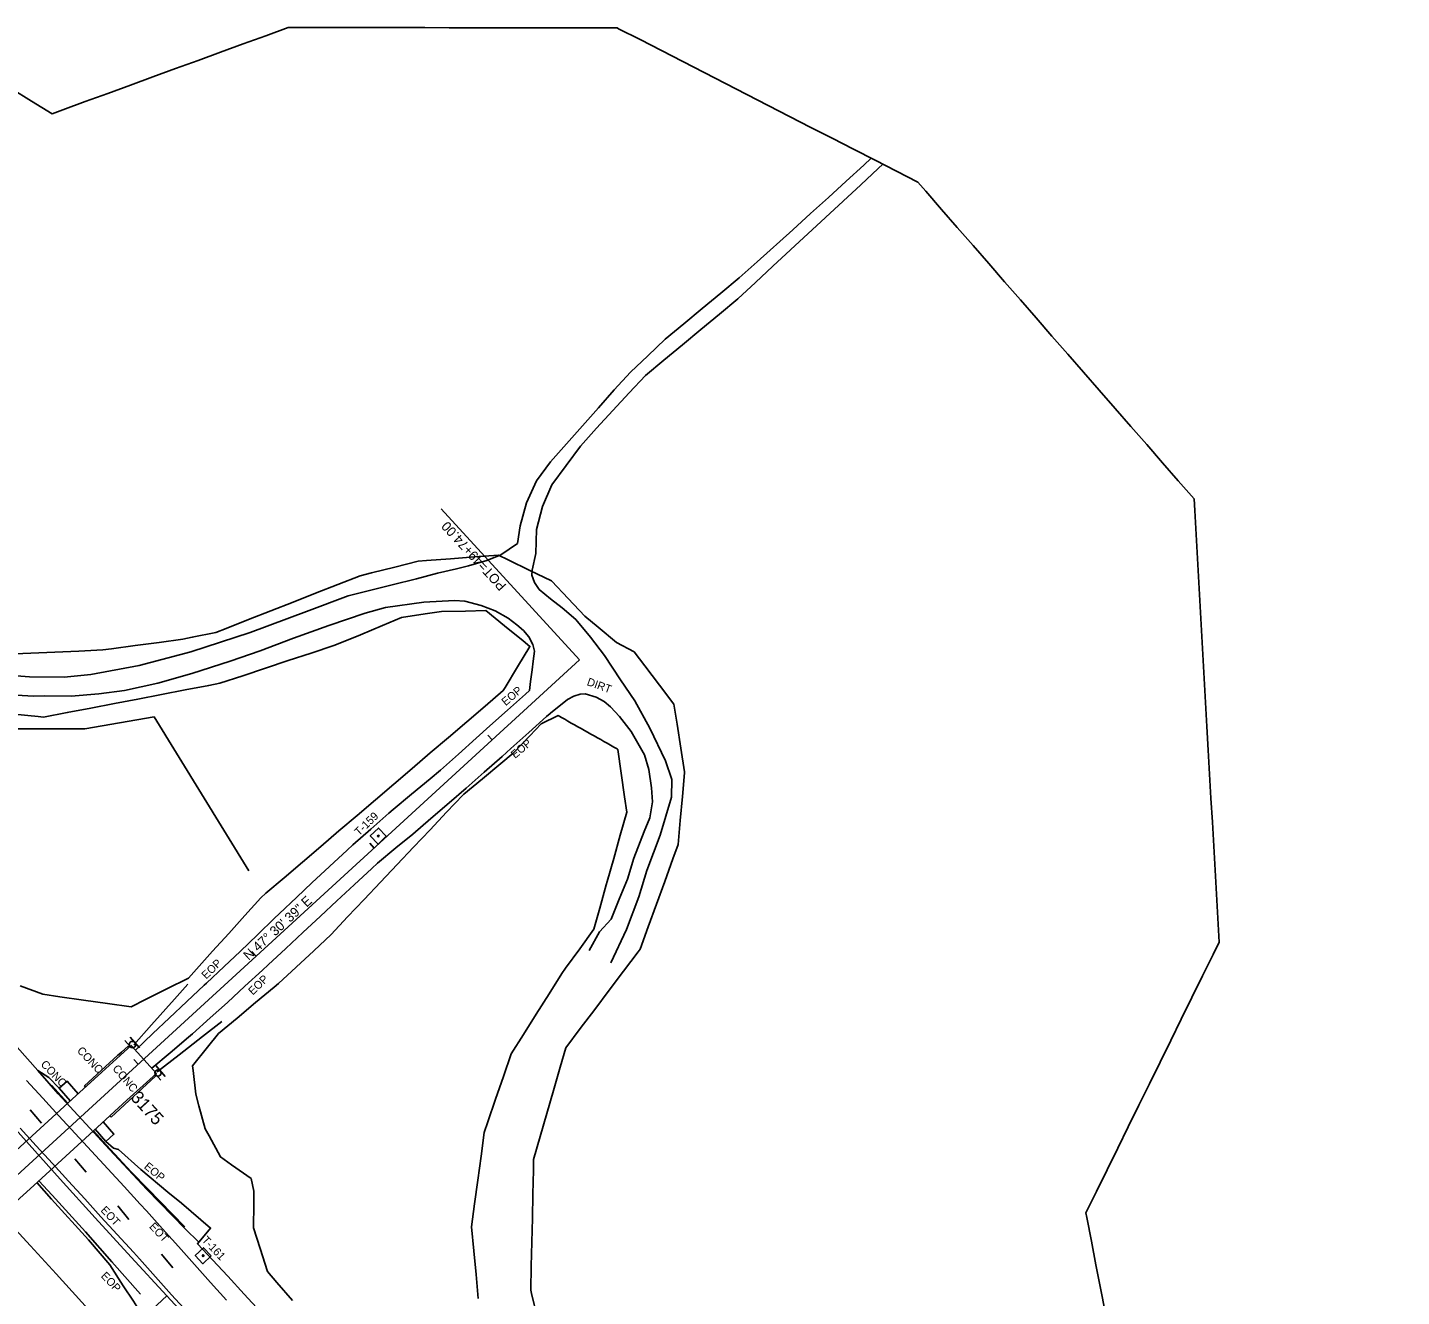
# Model space of a CAD drawing. Extents: x 2132221 to 2141942, y 535736 to 547298.
# Drawn here: x 2136113 to 2136972, y 543005 to 543797 of the extents above; entities that cross this region are included whole.
import ezdxf

# ---------------------------------------------------------------- set-up
doc = ezdxf.new("R2010")
doc.units = 0
for name, color, linetype in [('RD_EX_BldgApp', 7, 'Continuous'), ('RD_EX_Bridge', 7, 'Continuous'), ('RD_EX_Bridge_txCode', 7, 'Continuous'), ('RD_EX_Conc', 7, 'Continuous'), ('RD_EX_Conc_txCode', 7, 'Continuous'), ('RD_EX_Driveway', 7, 'Continuous'), ('RD_EX_Fence_Other', 7, 'Continuous'), ('RD_EX_GuardRail', 7, 'Continuous'), ('RD_EX_Misc', 7, 'Continuous'), ('RD_EX_Misc_txCode', 7, 'Continuous'), ('RD_EX_Road', 7, 'Continuous'), ('RD_EX_Road_txCode', 7, 'Continuous'), ('RD_EX_VEG', 7, 'Continuous'), ('RD_HC_Cl', 7, 'Continuous'), ('RD_HC_Data', 7, 'Continuous'), ('RD_HC_Data_Tic', 7, 'Continuous'), ('RD_HC_Survey', 7, 'Continuous'), ('RD_HC_Survey_txCode', 7, 'Continuous'), ('RD_HC_TX_Sta50', 7, 'Continuous'), ('TOPO_E_TLIML-Line', 7, 'Continuous')]:
    doc.layers.add(name, color=color, linetype=linetype)

msp = doc.modelspace()

# ---------------------------------------------------------------- linework, layer by layer
at = {"layer": 'RD_EX_BldgApp'}
for p, q in [((2136183.24, 543160), (2136177.31, 543166.76)), ((2136199.15, 543142.18), (2136193.33, 543149.05))]:
    msp.add_line(p, q, dxfattribs=at)
for centre in [(2136178.74, 543162.06), (2136194.69, 543144.32)]:
    msp.add_circle(centre, 2, dxfattribs=at)
at = {"layer": 'RD_EX_Bridge'}
for p, q in [((2136173.89, 543164.55), (2136177.23, 543160.97)), ((2136193.18, 543143.61), (2136196.57, 543139.86))]:
    msp.add_line(p, q, dxfattribs=at)
msp.add_lwpolyline([(2136193.68, 543144.07), (2136175.22, 543127.4), (2136156.9, 543110.48), (2136137.15, 543092.41), (2136117.1, 543074.1), (2136097.08, 543055.86), (2136077.3, 543037.76), (2136057.22, 543019.33), (2136037.23, 543001.11), (2136019.11, 542984.53), (2136000.71, 542967.64), (2135984.78, 542984.82), (2136003.22, 543001.71), (2136021.59, 543018.53), (2136041.56, 543036.86), (2136061.61, 543055.13), (2136081.34, 543073.08), (2136101.12, 543091.33), (2136121.02, 543109.6), (2136141.1, 543127.98), (2136159.66, 543144.89), (2136177.9, 543161.59)], close=True, dxfattribs=at)
at = {"layer": 'RD_EX_Conc'}
for points in [[(2136149.41, 543135.55), (2136148.82, 543136.25), (2136169.68, 543155.39), (2136170.45, 543156.1), (2136171.86, 543157.39), (2136175.98, 543161.17)], [(2136176.65, 543160.44), (2136175.98, 543161.17)], [(2136132.97, 543134.79), (2136138.01, 543139.12), (2136144.83, 543131.38)], [(2136165.42, 543116.73), (2136193.07, 543142.36), (2136192.5, 543143)], [(2136160.4, 543113.72), (2136167.17, 543106.04), (2136162.22, 543101.6)], [(2136165.42, 543116.73), (2136164.65, 543117.63)]]:
    msp.add_lwpolyline(points, dxfattribs=at)
at = {"layer": 'RD_EX_Driveway'}
for points in [[(2136640.37, 543715.64), (2136635.74, 543711.43), (2136624.64, 543701.34), (2136613.54, 543691.25), (2136602.44, 543681.16), (2136591.34, 543671.07), (2136569.14, 543650.89), (2136557.81, 543641.06), (2136546.26, 543631.49), (2136534.71, 543621.92), (2136523.17, 543612.34), (2136511.63, 543602.75), (2136500.81, 543592.37), (2136489.98, 543581.99), (2136479.78, 543571.01), (2136469.84, 543559.77), (2136459.9, 543548.53), (2136449.97, 543537.3), (2136440.03, 543526.06), (2136431.19, 543514.11), (2136425, 543500.45), (2136420.95, 543486.07), (2136419.34, 543474.95)], [(2136430.73, 543468.77), (2136431.08, 543483.72), (2136434.97, 543498.21), (2136440.86, 543511.73), (2136449.82, 543523.76), (2136458.77, 543535.8), (2136468.58, 543547.12), (2136478.81, 543558.09), (2136489.04, 543569.06), (2136499.27, 543580.03), (2136510.83, 543589.58), (2136522.39, 543599.14), (2136533.95, 543608.7), (2136545.52, 543618.25), (2136556.99, 543627.9), (2136567.96, 543638.06), (2136578.92, 543648.23), (2136589.88, 543658.39), (2136611.81, 543678.72), (2136622.77, 543688.88), (2136633.74, 543699.05), (2136644.7, 543709.21), (2136647.62, 543711.92)]]:
    msp.add_lwpolyline(points, dxfattribs=at)
at = {"layer": 'RD_EX_Fence_Other'}
msp.add_lwpolyline([(2135995.12, 543384.2), (2136048.83, 543367.47), (2136104.6, 543359.2), (2136149.03, 543359.37), (2136192.31, 543366.7), (2136251.44, 543270.66)], dxfattribs=at)
at = {"layer": 'RD_EX_GuardRail'}
for points in [[(2136213.39, 543199.84), (2136205, 543190.52), (2136190.56, 543174.46), (2136179.69, 543162)], [(2136194.21, 543145.03), (2136207.9, 543155.74), (2136222.46, 543167.05), (2136234.66, 543176.46)], [(2136138.45, 543125.56), (2136128.19, 543136.79)], [(2136211.43, 543048.13), (2136188.39, 543071.91), (2136178.02, 543082.64), (2136162.57, 543099.16), (2136154.36, 543108.15)], [(2136120.35, 543077.06), (2136128.63, 543067.93), (2136149.49, 543045.04), (2136165.91, 543026.39), (2136183.76, 543006.24)]]:
    msp.add_lwpolyline(points, dxfattribs=at)
at = {"layer": 'RD_EX_Misc'}
for p, q in [((2136114.88, 543121.34), (2136121.9, 543112.89)), ((2136142.83, 543090.73), (2136149.85, 543082.28)), ((2136169.55, 543061.29), (2136176.57, 543052.84)), ((2136196.98, 543031.14), (2136204, 543022.69))]:
    msp.add_line(p, q, dxfattribs=at)
for points in [[(2136112.54, 543139.57), (2136122.7, 543128.53), (2136132.86, 543117.49), (2136143.01, 543106.46), (2136153.17, 543095.42), (2136163.33, 543084.38), (2136173.49, 543073.35), (2136183.65, 543062.31), (2136187.45, 543058.18), (2136197.47, 543047.02), (2136207.49, 543035.85), (2136217.51, 543024.69), (2136227.53, 543013.53), (2136237.55, 543002.36)], [(2136108.53, 543109.93), (2136118.64, 543098.86), (2136128.76, 543087.78), (2136138.87, 543076.7), (2136148.99, 543065.62), (2136159.1, 543054.54), (2136169.21, 543043.47), (2136179.33, 543032.39), (2136183.18, 543028.16), (2136193.21, 543017.01), (2136203.24, 543005.86), (2136213.27, 542994.7)]]:
    msp.add_lwpolyline(points, dxfattribs=at)
at = {"layer": 'RD_EX_Road'}
for points in [[(2136139.92, 543126.9), (2136132.97, 543134.79), (2136126.46, 543141.43), (2136119.61, 543145.97), (2136106.75, 543160.44), (2136092.87, 543175.54), (2136069.64, 543201.25), (2136047.83, 543225.01), (2136026.13, 543248.75), (2135997.77, 543279.74), (2135976.21, 543302.94), (2135956.47, 543324.6), (2135938.3, 543344.31), (2135914.49, 543369.99), (2135894.88, 543391.11), (2135878.91, 543408.82), (2135859.8, 543429.43), (2135841.19, 543449.24), (2135822.8, 543469.03), (2135809.12, 543483.98), (2135792.45, 543501.64), (2135773.96, 543521.48), (2135757.73, 543538.48), (2135742.49, 543554.63)], [(2136340.93, 543449.13), (2136356.13, 543453.08), (2136369.24, 543456.46), (2136381.17, 543459.2), (2136388.6, 543461.15), (2136400.07, 543464.48), (2136408.85, 543467.89), (2136419.34, 543474.95)], [(2136430.73, 543468.77), (2136428.53, 543458.45), (2136428.24, 543455.28), (2136429.94, 543450.6), (2136432.9, 543446.28), (2136439.91, 543440.53), (2136447.21, 543434.78), (2136455.73, 543427.54), (2136464.85, 543416.48), (2136473.63, 543405.19), (2136483.6, 543389.87), (2136492.57, 543376.79), (2136502, 543359.65), (2136511.87, 543339.36), (2136515.63, 543327.73)], [(2136340.93, 543449.13), (2136313.55, 543442.31), (2136287.39, 543432.52), (2136252.31, 543419.37), (2136215.24, 543407.43), (2136183.04, 543398.77), (2136152.85, 543393.24), (2136136.18, 543391.65), (2136114.35, 543391.75), (2136089.88, 543393.67), (2136064.85, 543398.05), (2136046.39, 543403.21), (2136028.22, 543409.47)], [(2136095.39, 543380.98), (2136116.89, 543379.73), (2136123.84, 543379.81), (2136140.51, 543379.62), (2136157.8, 543381.14), (2136173.77, 543383.28), (2136194.57, 543387.74), (2136215.91, 543393.82), (2136239.7, 543401.56), (2136258.63, 543408.1), (2136279.39, 543415.98), (2136301.5, 543423.82), (2136324.13, 543431.5), (2136336.76, 543434.99), (2136360.86, 543438.44), (2136379.98, 543439.52), (2136386.42, 543438.95), (2136396.51, 543436.39), (2136405.33, 543432.91), (2136413.39, 543428.34), (2136418.96, 543424.32), (2136423.05, 543420.78), (2136426.45, 543416.78), (2136428.96, 543411.93), (2136429.9, 543407.76), (2136429.19, 543401.47), (2136428.51, 543396.23), (2136427.42, 543388.84), (2136426.83, 543383.22)], [(2136180.61, 543158.58), (2136191.46, 543168.9), (2136201.72, 543178.66), (2136212.66, 543188.91), (2136223.61, 543199.15), (2136225.05, 543200.49), (2136235.97, 543210.75), (2136246, 543220.18), (2136256.78, 543230.59), (2136267.55, 543241), (2136270.45, 543243.8), (2136281.37, 543254.06), (2136290.91, 543263.02), (2136301.88, 543273.21), (2136312.85, 543283.4), (2136316.51, 543286.81), (2136327.75, 543296.7), (2136338.98, 543306.58), (2136341.64, 543308.92), (2136353.18, 543318.46), (2136364.72, 543328.01), (2136371.26, 543333.41), (2136382.38, 543343.43), (2136393.5, 543353.45), (2136401.99, 543361.1), (2136413.16, 543371.05), (2136424.33, 543381), (2136426.83, 543383.22)], [(2136439.86, 543369.07), (2136450.56, 543377.52), (2136454.43, 543379.68), (2136458.47, 543380.96), (2136461.61, 543381.2), (2136468.44, 543379.03), (2136473.37, 543376.28), (2136477.47, 543373.13), (2136483.13, 543366.94), (2136490.42, 543357.72), (2136498.72, 543342.97), (2136501.45, 543333.93), (2136502.95, 543322.48)], [(2136190.78, 543147.29), (2136202.23, 543156.94), (2136213.68, 543166.6), (2136216.17, 543168.7), (2136227.34, 543178.71), (2136238.04, 543188.31), (2136249.06, 543198.46), (2136260.08, 543208.62), (2136263.59, 543211.86), (2136274.54, 543222.09), (2136285.24, 543232.1), (2136296.18, 543242.33), (2136306.34, 543251.82), (2136317.37, 543261.95), (2136328.4, 543272.08), (2136331.89, 543275.28), (2136343.4, 543284.86), (2136353.87, 543293.58), (2136365.21, 543303.35), (2136376.54, 543313.13), (2136387.18, 543322.3), (2136398.41, 543332.18), (2136409.64, 543342.07), (2136415.22, 543346.98), (2136426.35, 543356.97), (2136437.48, 543366.96), (2136439.62, 543368.88), (2136439.86, 543369.07)], [(2136515.63, 543327.73), (2136515.52, 543316.53), (2136508.37, 543292.87), (2136500.17, 543270.82), (2136495.04, 543254.32), (2136487.34, 543234.04), (2136477.58, 543213.14)], [(2136464.03, 543220.75), (2136470.54, 543232.44), (2136477.93, 543240.3), (2136482.88, 543252.82), (2136488.07, 543265.4), (2136492.06, 543278.42), (2136498.52, 543295.08), (2136501.9, 543303.7), (2136503.61, 543313.77), (2136502.95, 543322.48)], [(2136119.61, 543145.97), (2136132.3, 543131.25), (2136164.42, 543096.51), (2136187.8, 543071.54), (2136211.76, 543046.89), (2136220.19, 543038.65)], [(2136092.92, 543123.13), (2136133.67, 543078.07), (2136155.38, 543053.88), (2136177.97, 543029.25), (2136200.32, 543005.2)], [(2136238.38, 543017.32), (2136219.36, 543037.68), (2136220.19, 543038.65), (2136222.52, 543041.32), (2136227.52, 543047.44), (2136209.47, 543063.1), (2136200.94, 543069.8), (2136184.05, 543084.12), (2136170.08, 543096.51), (2136166.99, 543097.44), (2136162.22, 543101.6), (2136155.51, 543109.21)], [(2136119.06, 543075.88), (2136128.24, 543065.6), (2136151.36, 543040.06), (2136164.66, 543024.42), (2136173.05, 543011.31), (2136179.43, 543001.82), (2136183.67, 542995.1), (2136186.67, 542992.27), (2136194.21, 542999.57), (2136200.32, 543005.2), (2136210.45, 542994.01)], [(2136238.38, 543017.32), (2136248.52, 543006.27), (2136258.66, 542995.21)]]:
    msp.add_lwpolyline(points, dxfattribs=at)
at = {"layer": 'RD_EX_VEG'}
for points in [[(2136481.2, 543413.27), (2136469.64, 543422.84), (2136461.29, 543429.75), (2136450.99, 543440.66), (2136440.69, 543451.57), (2136440.53, 543451.74), (2136427.03, 543458.28), (2136413.53, 543464.81), (2136407.41, 543467.77), (2136392.45, 543466.64), (2136377.5, 543465.5), (2136362.54, 543464.36), (2136357.2, 543463.96), (2136342.64, 543460.33), (2136328.09, 543456.71), (2136321.02, 543454.95), (2136307.06, 543449.46), (2136293.1, 543443.98), (2136279.14, 543438.5), (2136265.18, 543433.01), (2136251.22, 543427.53), (2136237.25, 543422.05), (2136230.82, 543419.52), (2136216.14, 543416.47), (2136210.22, 543415.25), (2136195.35, 543413.25), (2136180.49, 543411.24), (2136165.62, 543409.24), (2136160.31, 543408.53), (2136145.32, 543407.89), (2136130.34, 543407.25), (2136115.35, 543406.61), (2136100.37, 543405.98)], [(2136104.91, 543368.49), (2136119.83, 543366.99), (2136123.26, 543366.64), (2136138, 543369.46), (2136152.73, 543372.28), (2136167.46, 543375.1), (2136182.19, 543377.92), (2136196.93, 543380.74), (2136211.66, 543383.56), (2136226.39, 543386.38), (2136233.38, 543387.71), (2136247.62, 543392.44), (2136261.85, 543397.17), (2136276.09, 543401.9), (2136290.32, 543406.63), (2136304.56, 543411.36), (2136307.37, 543412.3), (2136321.2, 543418.1), (2136335.04, 543423.9), (2136346.9, 543428.87), (2136361.73, 543431.1), (2136371.74, 543432.61), (2136386.73, 543432.87), (2136399.61, 543433.1)], [(2136399.61, 543433.1), (2136411.26, 543423.65), (2136422.91, 543414.2), (2136427.09, 543410.81), (2136419.35, 543397.96), (2136411.61, 543385.1), (2136410.45, 543383.17), (2136399.04, 543373.43), (2136387.64, 543363.69), (2136376.23, 543353.95), (2136364.82, 543344.21), (2136353.41, 543334.47), (2136342.01, 543324.73), (2136330.6, 543314.99), (2136319.19, 543305.25), (2136307.79, 543295.5), (2136296.38, 543285.76), (2136284.97, 543276.02), (2136273.56, 543266.28), (2136262.16, 543256.54), (2136258.96, 543253.82), (2136248.92, 543242.67), (2136238.88, 543231.53), (2136228.84, 543220.38), (2136218.8, 543209.24), (2136213.74, 543203.63), (2136200.33, 543196.92), (2136186.91, 543190.21), (2136177.95, 543185.72), (2136163.1, 543187.81), (2136148.24, 543189.89), (2136133.39, 543191.97), (2136122.67, 543193.47), (2136108.65, 543198.81)], [(2136431.6, 542992.02), (2136428.05, 543006.59), (2136427.54, 543008.69), (2136427.89, 543023.68), (2136428.23, 543038.68), (2136428.58, 543053.67), (2136428.92, 543068.67), (2136429.27, 543083.67), (2136429.41, 543090.19), (2136433.54, 543104.61), (2136437.67, 543119.03), (2136441.8, 543133.45), (2136445.93, 543147.87), (2136449.45, 543160.13), (2136458.49, 543172.1), (2136467.54, 543184.06), (2136476.59, 543196.03), (2136485.64, 543207.99), (2136494.68, 543219.96), (2136495.92, 543221.59), (2136501.04, 543235.69), (2136506.16, 543249.79), (2136511.28, 543263.89), (2136516.4, 543277.99), (2136519.69, 543287.06), (2136521.01, 543302), (2136522.33, 543316.95), (2136523.65, 543331.89), (2136523.7, 543332.49), (2136521.36, 543347.31), (2136519.01, 543362.12), (2136517.02, 543374.71), (2136507.93, 543386.64), (2136498.84, 543398.57), (2136492.18, 543407.31), (2136481.2, 543413.27)], [(2136278.75, 543002.19), (2136268.94, 543013.53), (2136263.03, 543020.36), (2136258.48, 543034.65), (2136254.33, 543047.69), (2136254.53, 543062.69), (2136254.64, 543070.6), (2136252.96, 543078.35), (2136240.71, 543087.01), (2136233.82, 543091.88), (2136226.59, 543105.02), (2136224.17, 543109.4), (2136220.32, 543123.9), (2136218.41, 543131.07), (2136216.61, 543145.96), (2136216.27, 543148.78), (2136225.67, 543160.47), (2136232.6, 543169.09), (2136244.14, 543178.67), (2136255.68, 543188.26), (2136267.22, 543197.84), (2136270.07, 543200.2), (2136281.03, 543210.45), (2136291.98, 543220.7), (2136302.88, 543230.9), (2136313.19, 543241.79), (2136323.5, 543252.69), (2136333.81, 543263.58), (2136344.12, 543274.48), (2136354.43, 543285.37), (2136364.74, 543296.27), (2136375.05, 543307.17), (2136385.36, 543318.06), (2136385.8, 543318.52), (2136397.36, 543328.08), (2136408.92, 543337.64), (2136416.63, 543344.02), (2136427, 543354.86), (2136434.18, 543362.35), (2136444.71, 543367.54), (2136446.76, 543366.39), (2136448.8, 543365.23), (2136450.85, 543364.08), (2136452.89, 543362.93), (2136454.94, 543361.77), (2136456.99, 543360.62), (2136459.03, 543359.47), (2136461.08, 543358.31), (2136463.12, 543357.16), (2136465.17, 543356.01), (2136467.21, 543354.85), (2136469.26, 543353.7), (2136471.31, 543352.55), (2136473.35, 543351.39), (2136475.4, 543350.24), (2136477.44, 543349.09), (2136479.49, 543347.93), (2136481.54, 543346.78), (2136482.1, 543346.46)], [(2136482.1, 543346.46), (2136484.18, 543331.61), (2136486.26, 543316.75), (2136487.6, 543307.21), (2136483.52, 543292.77), (2136479.45, 543278.34), (2136475.38, 543263.9), (2136474.78, 543261.78), (2136470.7, 543247.34), (2136466.96, 543234.09), (2136458.18, 543221.93), (2136449.39, 543209.78), (2136447, 543206.47)], [(2136447, 543206.47), (2136439, 543193.78), (2136431, 543181.09), (2136423, 543168.4), (2136415.37, 543156.3), (2136410.51, 543142.11), (2136405.65, 543127.92), (2136400.79, 543113.73), (2136398.55, 543107.19), (2136396.54, 543092.33), (2136394.54, 543077.46), (2136392.53, 543062.6), (2136390.6, 543048.27), (2136392, 543033.34), (2136393.39, 543018.4), (2136394.79, 543003.47)]]:
    msp.add_lwpolyline(points, dxfattribs=at)
at = {"layer": 'RD_HC_Cl'}
msp.add_line((2136089.41, 543064.66), (2136458.11, 543402.38), dxfattribs=at)
msp.add_arc((2118950.8, 527389.88), 23225.51, 39.112741, 42.881786, dxfattribs=at)
at = {"layer": 'RD_HC_Data'}
msp.add_line((2136458.11, 543402.38), (2136371.68, 543496.74), dxfattribs=at)
at = {"layer": 'RD_HC_Data_Tic'}
for p, q in [((2136403.54, 543352.4), (2136400.84, 543355.35)), ((2136329.8, 543284.85), (2136327.1, 543287.8)), ((2136256.06, 543217.31), (2136253.36, 543220.26)), ((2136182.32, 543149.76), (2136179.62, 543152.71))]:
    msp.add_line(p, q, dxfattribs=at)
at = {"layer": 'RD_HC_Survey'}
for points in [[(2136337.34, 543292.15), (2136332.48, 543297.29), (2136327.34, 543292.43), (2136332.2, 543287.29)], [(2136227.95, 543030.06), (2136223.1, 543035.2), (2136217.96, 543030.35), (2136222.81, 543025.21)]]:
    msp.add_lwpolyline(points, close=True, dxfattribs=at)
for centre in [(2136332.34, 543292.29), (2136222.95, 543030.21)]:
    msp.add_circle(centre, 0.5, dxfattribs=at)
at = {"layer": 'TOPO_E_TLIML-Line'}
msp.add_lwpolyline([(2136786.36, 542995.11), (2136783.51, 543009.84), (2136780.66, 543024.57), (2136777.82, 543039.3), (2136774.97, 543054.02), (2136774.42, 543056.89), (2136781.04, 543070.35), (2136787.66, 543083.81), (2136794.29, 543097.27), (2136800.91, 543110.73), (2136807.54, 543124.18), (2136814.16, 543137.64), (2136820.78, 543151.1), (2136827.41, 543164.56), (2136834.03, 543178.02), (2136840.66, 543191.48), (2136847.28, 543204.93), (2136853.9, 543218.39), (2136857.68, 543226.06), (2136856.83, 543241.03), (2136855.98, 543256.01), (2136855.13, 543270.99), (2136854.28, 543285.96), (2136853.43, 543300.94), (2136852.58, 543315.91), (2136851.74, 543330.89), (2136850.89, 543345.87), (2136850.04, 543360.84), (2136849.19, 543375.82), (2136848.34, 543390.79), (2136847.49, 543405.77), (2136846.64, 543420.74), (2136845.79, 543435.72), (2136844.95, 543450.7), (2136844.1, 543465.67), (2136843.25, 543480.65), (2136842.4, 543495.62), (2136841.99, 543502.93), (2136832.12, 543514.23), (2136822.26, 543525.53), (2136812.4, 543536.84), (2136802.54, 543548.14), (2136792.68, 543559.44), (2136782.81, 543570.74), (2136772.95, 543582.05), (2136763.09, 543593.35), (2136753.23, 543604.65), (2136743.37, 543615.95), (2136733.51, 543627.26), (2136723.64, 543638.56), (2136713.78, 543649.86), (2136703.92, 543661.16), (2136694.06, 543672.47), (2136684.2, 543683.77), (2136674.33, 543695.07), (2136669.37, 543700.76), (2136656.02, 543707.61), (2136642.67, 543714.46), (2136629.33, 543721.3), (2136615.98, 543728.15), (2136602.63, 543734.99), (2136589.29, 543741.84), (2136575.94, 543748.69), (2136562.59, 543755.53), (2136549.25, 543762.38), (2136535.9, 543769.22), (2136522.55, 543776.07), (2136509.21, 543782.92), (2136495.86, 543789.76), (2136482.51, 543796.61), (2136481.52, 543797.12), (2136466.52, 543797.14), (2136451.52, 543797.15), (2136436.52, 543797.17), (2136421.52, 543797.19), (2136406.52, 543797.21), (2136391.52, 543797.22), (2136376.52, 543797.24), (2136361.52, 543797.26), (2136346.52, 543797.27), (2136331.52, 543797.29), (2136316.52, 543797.31), (2136301.52, 543797.33), (2136286.52, 543797.34), (2136276.12, 543797.36), (2136262.03, 543792.21), (2136247.94, 543787.07), (2136233.85, 543781.93), (2136219.76, 543776.78), (2136205.67, 543771.64), (2136191.57, 543766.5), (2136177.48, 543761.35), (2136163.39, 543756.21), (2136149.3, 543751.06), (2136135.21, 543745.92), (2136128.55, 543743.49), (2136115.78, 543751.36), (2136103.01, 543759.23)], dxfattribs=at)

# ---------------------------------------------------------------- texts
at = {"layer": 'RD_EX_Bridge_txCode'}
msp.add_text('CONC', height=5, rotation=310.028, dxfattribs=at).set_placement((2136165.98, 543146.91))
at = {"layer": 'RD_EX_Conc_txCode'}
for p in [(2136143.77, 543157.94), (2136121.06, 543149.44)]:
    msp.add_text('CONC', height=5, rotation=313.25476, dxfattribs=at).set_placement(p)
at = {"layer": 'RD_EX_Misc_txCode'}
for p in [(2136158.53, 543058.33), (2136188.87, 543048.09)]:
    msp.add_text('EOT', height=5, rotation=313.25476, dxfattribs=at).set_placement(p)
at = {"layer": 'RD_EX_Road_txCode'}
for s, rotation, p in [('EOP', 40.13439, (2136411.9, 543373.4)), ('DIRT', 340.20153, (2136462.27, 543386.69)), ('EOP', 40.13439, (2136417.78, 543340.46)), ('EOP', 44.10351, (2136224.81, 543202.58)), ('EOP', 44.10351, (2136253.97, 543192.68)), ('EOP', 320.15104, (2136185.59, 543085.21)), ('EOP', 313.25476, (2136158.69, 543017.26))]:
    msp.add_text(s, height=5, rotation=rotation, dxfattribs=at).set_placement(p)
at = {"layer": 'RD_HC_Data'}
for s, rotation, p in [('POT=49+74.00', 132.48911, (2136412.73, 543448.96)), ('N 47%%d 30\' 39" E', 42.48911, (2136251.36, 543214.36))]:
    msp.add_text(s, height=6, rotation=rotation, dxfattribs=at).set_placement(p)
at = {"layer": 'RD_HC_Survey_txCode'}
for s, rotation, p in [('T-159', 43.78697, (2136320.28, 543292.12)), ('T-161', 313.33961, (2136221.74, 543039.62))]:
    msp.add_text(s, height=5, rotation=rotation, dxfattribs=at).set_placement(p)
at = {"layer": 'RD_HC_TX_Sta50'}
msp.add_text('3175', height=8, rotation=312.38627, dxfattribs=at).set_placement((2136177.09, 543128.61))

doc.saveas('drawing.dxf')
